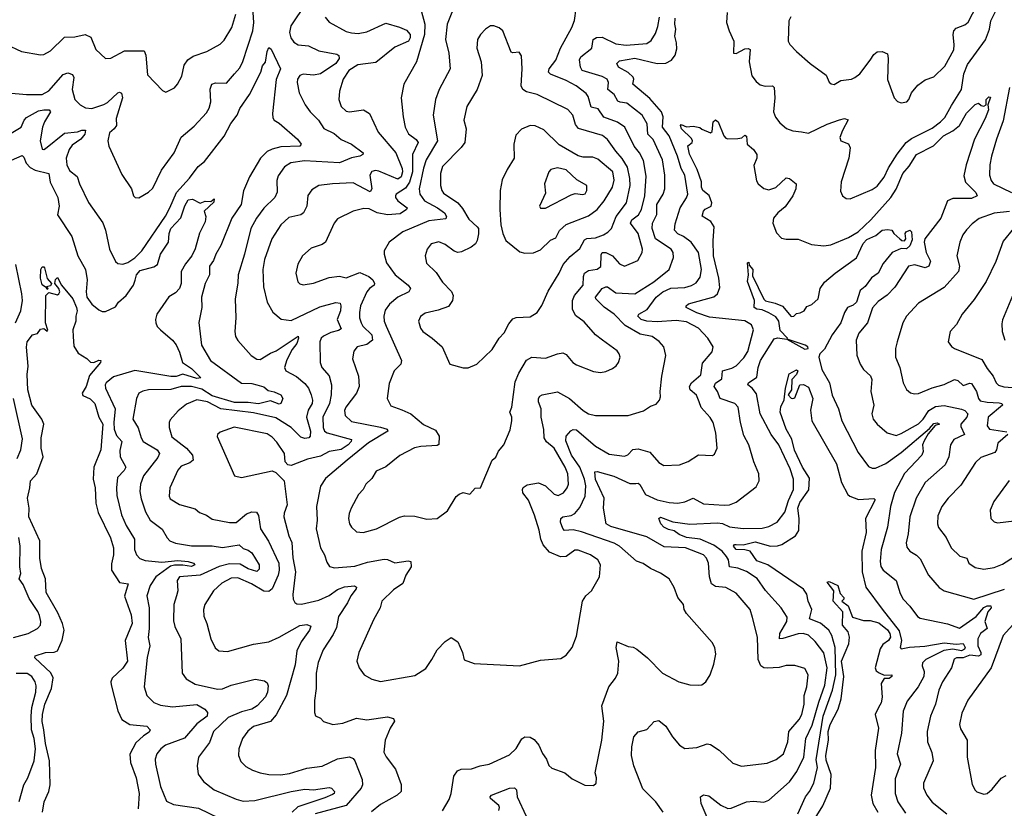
# Model space of a CAD drawing. Extents: x 1246230 to 1426786, y 660032 to 763141.
# Tile 403 of 566: x 1386475 to 1392205, y 691688 to 696281. Entities that reach past the tile are written whole.
import ezdxf

# ---------------------------------------------------------------- set-up
doc = ezdxf.new("R2010")
doc.units = 0

msp = doc.modelspace()

# ---------------------------------------------------------------- linework, layer by layer
at = {"layer": '0CON10XD'}
for points in [[(1386405, 695854), (1386515, 695844.4), (1386605, 695844.6), (1386645, 695866.2), (1386728.5, 695961.5), (1386755, 695971.1), (1386781.9, 695961.9), (1386790.6, 695945), (1386779.6, 695875), (1386795, 695816.7), (1386826, 695785), (1386857, 695767), (1386893.7, 695763.7), (1386965, 695785.9), (1386985, 695797.6), (1387045, 695854.6), (1387055, 695858.2), (1387067.5, 695852.5), (1387073.1, 695825), (1387036.8, 695705), (1387037.7, 695665), (1387025.3, 695644.7), (1386997.9, 695622.1), (1386987.5, 695575), (1386994.2, 695545), (1387068.7, 695378.7), (1387126.2, 695295), (1387136.2, 695255), (1387147.5, 695245), (1387167.7, 695242.3), (1387224.5, 695275.5), (1387250.3, 695299.7), (1387300, 695405), (1387373.1, 695505), (1387414.2, 695595.8), (1387490.3, 695659.7), (1387562.4, 695737.6), (1387577.8, 695765), (1387587.8, 695802.2), (1387584, 695876), (1387592.2, 695905), (1387615, 695913.8), (1387678, 695912), (1387724.6, 695965.4), (1387755, 696000.8), (1387773.3, 696036.7), (1387832.4, 696215), (1387837.8, 696265), (1387829, 696379)], [(1388139.7, 696375), (1388052.3, 696245), (1388045.5, 696205.5), (1388053.5, 696175), (1388070.6, 696150.6), (1388095, 696134.6), (1388155, 696128.7), (1388215, 696098.9), (1388320, 696080), (1388332.8, 696072.8), (1388333.1, 696055), (1388315, 696026.2), (1388226, 695965), (1388185, 695956.9), (1388125, 695963.5), (1388104.5, 695955), (1388092.3, 695935), (1388089.5, 695915), (1388101.4, 695855), (1388135.5, 695785), (1388164.6, 695744.6), (1388214.4, 695695), (1388245, 695647.5), (1388305, 695617.3), (1388345, 695582.7), (1388405, 695555.2), (1388474, 695505), (1388471.2, 695495), (1388455, 695485.7), (1388405, 695476.7), (1388335, 695447.9), (1388131.4, 695458.6), (1388052.9, 695447.1), (1388015.8, 695424.2), (1387978.8, 695371.2), (1387971.8, 695345), (1387973.4, 695276.6), (1387959.5, 695245), (1387896.2, 695183.8), (1387853.2, 695125), (1387820.9, 695065), (1387784, 694916), (1387745.4, 694795), (1387744.5, 694745.5), (1387728.6, 694655), (1387732.9, 694545), (1387726.9, 694465), (1387731.4, 694435), (1387745, 694412), (1387822.5, 694325), (1387855, 694304.4), (1387875, 694300.9), (1387935, 694339.1), (1387967.5, 694352.5), (1388095, 694437.5), (1388098.2, 694425), (1388087.8, 694395), (1388060.7, 694359.3), (1388029.3, 694300.7), (1388016.2, 694255), (1388023.1, 694235), (1388085, 694203.5), (1388135, 694161.5), (1388154.6, 694135), (1388171.2, 694095), (1388178.9, 694065), (1388176.7, 694045), (1388152.9, 694007.1), (1388144.7, 693965), (1388167.5, 693885), (1388165.4, 693855), (1388158.1, 693845), (1388135, 693841.9), (1388110, 693850), (1388054.7, 693905), (1387965, 693961.9), (1387835, 693990.7), (1387645, 694014.4), (1387567.8, 694055), (1387505, 694065.9), (1387445, 694041.1), (1387396.5, 694003.5), (1387350.2, 693949.8), (1387344.4, 693935), (1387345.6, 693905), (1387360.5, 693850.5), (1387445, 693785.3), (1387480.4, 693745), (1387483.6, 693715), (1387465, 693699.1), (1387415, 693681.2), (1387395, 693657.5), (1387349.2, 693555), (1387344.2, 693505), (1387349.7, 693489.7), (1387405, 693456.9), (1387495, 693432.9), (1387521.3, 693411.3), (1387561.2, 693395), (1387595, 693372.2), (1387695, 693351.5), (1387735, 693353.3), (1387795, 693402.2), (1387825, 693414.3), (1387852.1, 693412.1), (1387863.8, 693393.8), (1387876.8, 693315), (1387923.2, 693243.2), (1387982.4, 693115), (1387984.8, 693075), (1387978.1, 693045), (1387945, 692965.7), (1387925, 692950.4), (1387895, 692952.1), (1387823.3, 692995), (1387745, 693030.3), (1387705, 693027.9), (1387650.9, 692999.1), (1387602.5, 692955), (1387552.5, 692875), (1387543.6, 692845), (1387546.4, 692806.4), (1387564.5, 692764.5), (1387587.8, 692675), (1387613, 692623), (1387634.6, 692604.6), (1387685, 692601.8), (1387835, 692644.5), (1387925, 692658.1), (1387985, 692683.6), (1388105, 692752.1), (1388145, 692758.2), (1388168.3, 692748.3), (1388161.1, 692725), (1388113, 692657), (1388087, 692605), (1388077.5, 692522.5), (1388028.4, 692345), (1387967.2, 692232.8), (1387935, 692193.1), (1387835.4, 692164.6), (1387802, 692138), (1387771.4, 692095), (1387750, 692035), (1387747.8, 691995), (1387760.8, 691960.8), (1387791.3, 691931.3), (1387829.3, 691909.3), (1387875, 691894.5), (1387925, 691885.4), (1387993.3, 691883.3), (1388045, 691891.3), (1388145, 691922.1), (1388235, 691934), (1388325, 691976.1), (1388395, 691986.8), (1388415, 691977.8), (1388425.5, 691965), (1388467.8, 691855), (1388469.7, 691825), (1388461.2, 691805), (1388375, 691704), (1388195, 691656.3)], [(1389015, 696384), (1388962, 696255), (1388952.5, 696165), (1388971.8, 696085), (1388980, 695995), (1388915.6, 695875), (1388895.6, 695815), (1388880.4, 695725), (1388906.2, 695575), (1388841.2, 695465), (1388824.8, 695415.2), (1388800.5, 695295), (1388802.7, 695265), (1388830, 695225), (1388905.8, 695185.8), (1388946.6, 695155), (1388957.9, 695135), (1388955, 695120), (1388855, 695108.6), (1388704.8, 695045.2), (1388624.6, 694985.4), (1388596.7, 694935), (1388595.5, 694915), (1388610, 694865), (1388660.4, 694795), (1388734.7, 694734.7), (1388749.5, 694715), (1388740, 694695), (1388675, 694663.8), (1388626.1, 694623.9), (1388601.9, 694588.1), (1388594.1, 694555), (1388596.7, 694525), (1388607.6, 694495), (1388697.5, 694295), (1388692, 694275), (1388654.4, 694235), (1388625, 694162), (1388613.9, 694075), (1388635, 694031.1), (1388697.9, 694007.9), (1388752, 693985), (1388825, 693923.1), (1388895, 693890), (1388915.7, 693855), (1388915, 693807.5), (1388905, 693800), (1388810, 693795), (1388773.4, 693786.6), (1388687.2, 693742.8), (1388605, 693676.9), (1388549.1, 693650.9), (1388525, 693608), (1388490, 693575), (1388474.3, 693545), (1388447.1, 693515), (1388403.6, 693435), (1388391.8, 693405), (1388389.1, 693375), (1388394.5, 693345), (1388405.4, 693325.4), (1388435, 693298.9), (1388474.6, 693294.6), (1388552, 693315), (1388685, 693383.6), (1388715, 693391.8), (1388775, 693388.9), (1388845, 693372.2), (1388903.9, 693376.1), (1388965, 693420), (1389015, 693503.3), (1389031.7, 693518.3), (1389055, 693526.7), (1389095, 693517.5), (1389125, 693552.5), (1389156.7, 693555), (1389223.9, 693716.1), (1389245, 693733.8), (1389261.4, 693768.6), (1389292, 693805), (1389328.5, 693891.5), (1389339.2, 693945), (1389339.2, 693965), (1389328.1, 693995), (1389338.6, 694025), (1389357.7, 694172.3), (1389378.7, 694221.3), (1389425, 694298), (1389455, 694315.7), (1389535, 694308.9), (1389605, 694335.6), (1389635, 694340), (1389655, 694330.8), (1389694.2, 694285), (1389715, 694270), (1389815, 694231.4), (1389855, 694226), (1389885, 694232.5), (1389925, 694249.2), (1389945.4, 694264.6), (1389960, 694285), (1389968.6, 694315), (1389964.2, 694335), (1389951.7, 694351.7), (1389866.2, 694415), (1389825.5, 694445.5), (1389760.7, 694520.7), (1389708.8, 694558.8), (1389692, 694595), (1389692.1, 694645), (1389703.4, 694675), (1389754.6, 694735), (1389755.8, 694785), (1389762, 694805), (1389785, 694820.5), (1389835, 694827.5), (1389856, 694844), (1389857.9, 694912.1), (1389864.8, 694925.2), (1389885, 694925.8), (1389925, 694905.8), (1389965, 694858.2), (1389995, 694844.4), (1390072, 694878), (1390096.7, 694925), (1390098.5, 694945), (1390074.7, 695035), (1390028.9, 695095), (1390036.9, 695115), (1390075.3, 695145), (1390093, 695175), (1390112.6, 695255), (1390120.1, 695370.1), (1390105, 695460), (1390082.2, 695505), (1390051.3, 695545), (1389996.2, 695655), (1389954, 695684), (1389873.9, 695713.9), (1389840.7, 695760.7), (1389801.2, 695771.2), (1389783.3, 695833.3), (1389771.6, 695851.6), (1389713.1, 695895), (1389655, 695926.8), (1389563.3, 695963.3), (1389551.5, 695975), (1389555.4, 695995), (1389594.6, 696045), (1389622.1, 696115), (1389688.2, 696235), (1389704.1, 696275.9), (1389713.8, 696345)], [(1390592.9, 696322.9), (1390589.1, 696265), (1390603.1, 696215), (1390630.6, 696155), (1390628.8, 696085), (1390645, 696084.5), (1390695, 696110.8), (1390715, 696112.2), (1390726.4, 696106.4), (1390720.4, 696035), (1390735, 695953.8), (1390760.3, 695920.3), (1390785, 695900.8), (1390813.2, 695893.2), (1390855, 695895.7), (1390865.4, 695885.4), (1390868.8, 695825), (1390860.8, 695745), (1390873.4, 695713.4), (1390899.1, 695679.1), (1390936.6, 695646.6), (1390973.4, 695633.4), (1391025, 695627.1), (1391065, 695618.9), (1391175, 695671.5), (1391245, 695697.5), (1391275.4, 695705.4), (1391296.6, 695696.6), (1391262.9, 695635), (1391248.6, 695595), (1391253.3, 695575), (1391298.1, 695558.1), (1391308, 695535), (1391300.8, 695475), (1391255.9, 695335.9), (1391252, 695282), (1391262.5, 695255), (1391285, 695240), (1391307, 695237), (1391435, 695291.1), (1391465, 695311.9), (1391505, 695364.3), (1391531.4, 695418.6), (1391581.8, 695498.2), (1391634.6, 695565), (1391665, 695588.9), (1391785, 695649.2), (1391833.2, 695685), (1391858.7, 695711.3), (1391898.4, 695781.6), (1391955, 695874.4), (1391969, 695965), (1391990.7, 696019.3), (1392096.2, 696163.8), (1392118, 696225), (1392126.8, 696273.2), (1392167.3, 696355)], [(1390963, 696297), (1390951.8, 696275), (1390947.1, 696155), (1390956.6, 696136.6), (1390995.5, 696095.5), (1391075, 696026.2), (1391168.3, 695958.3), (1391186.4, 695916.4), (1391196.4, 695906.4), (1391215, 695903.3), (1391254.2, 695925.8), (1391315, 695934.3), (1391335, 695944.5), (1391365, 695965.7), (1391424.5, 696045), (1391445, 696078), (1391465, 696093.8), (1391495, 696096.2), (1391525, 696082.5), (1391530, 696055), (1391525, 695932.5), (1391564, 695825), (1391584.2, 695804.2), (1391605, 695796.2), (1391637.9, 695802.1), (1391650, 695815), (1391665.8, 695855), (1391701.5, 695898.5), (1391745, 695930), (1391795, 695948.6), (1391859.6, 696010.4), (1391910.9, 696105), (1391913.6, 696135), (1391906.4, 696195), (1391911.5, 696215), (1391925, 696231.1), (1391975, 696250), (1391995, 696266.9), (1392045.7, 696364.3)], [(1386395, 696138), (1386485, 696095.5), (1386595, 696075.6), (1386615, 696078.6), (1386655, 696099.4), (1386735, 696178.5), (1386795, 696180.7), (1386855, 696194.6), (1386889.4, 696179.4), (1386917.5, 696107.5), (1386975, 696053.8), (1387005, 696055.7), (1387085, 696099.6), (1387199.1, 696099.1), (1387209.5, 696075), (1387218.7, 695958.7), (1387305, 695868.8), (1387325, 695858.8), (1387375, 695884), (1387393.8, 695905), (1387418.3, 695951.7), (1387432.7, 696015), (1387453.5, 696046.5), (1387485, 696067.7), (1387563.7, 696096.3), (1387640.9, 696139.1), (1387665, 696162), (1387709.5, 696235), (1387733, 696313)], [(1388253.1, 696295), (1388275.5, 696265.5), (1388375, 696212.9), (1388405, 696203.5), (1388445, 696200.8), (1388495, 696210.8), (1388605, 696261.4), (1388685, 696237.9), (1388725, 696219.1), (1388746.6, 696195), (1388746.7, 696175), (1388737.4, 696155), (1388658.8, 696121.2), (1388547.8, 696032.2), (1388441.9, 696018.1), (1388390, 695985), (1388358.2, 695935), (1388335.5, 695865), (1388332.5, 695815), (1388344.8, 695774.8), (1388375, 695748.5), (1388395, 695744.5), (1388475, 695755.6), (1388510, 695735), (1388561.1, 695625), (1388664.6, 695505), (1388701, 695415), (1388703.2, 695395), (1388695.6, 695365), (1388675, 695351), (1388565, 695398.2), (1388545, 695402.3), (1388525, 695396.2), (1388511.6, 695375), (1388523.4, 695296.6), (1388515, 695277.5), (1388415, 695330.3), (1388294.5, 695325.5), (1388215.5, 695314.5), (1388175, 695289.2), (1388152.3, 695257.7), (1388146.7, 695195), (1388127.1, 695155), (1388110, 695145), (1388041.8, 695128.2), (1387994.2, 695085.8), (1387942.5, 695005), (1387898.9, 694885), (1387890.7, 694825), (1387893.3, 694725), (1387914.5, 694635), (1387947.6, 694577.6), (1387996.4, 694536.4), (1388055, 694529.6), (1388221.3, 694608.7), (1388315, 694633.8), (1388339.1, 694629.1), (1388344.6, 694615), (1388341.1, 694585), (1388322.5, 694535), (1388345, 694480), (1388330.1, 694469.9), (1388285, 694459.8), (1388242.7, 694437.3), (1388229.5, 694425), (1388221.8, 694405), (1388223.5, 694285), (1388232.5, 694255), (1388275.9, 694205.9), (1388289.6, 694155), (1388287.8, 694095), (1388277.3, 694045), (1388238.3, 693965), (1388241.3, 693905), (1388249.2, 693885), (1388263.7, 693873.7), (1388405, 693836.1), (1388404.7, 693825), (1388385.5, 693804.5), (1388345, 693777.2), (1388275, 693765.5), (1388225, 693738.8), (1388148.8, 693721.2), (1388055, 693684), (1388035, 693687.5), (1388020, 693705), (1388015.8, 693755), (1387971.2, 693821.2), (1387945, 693850), (1387915, 693868.2), (1387723.3, 693906.7), (1387642.2, 693877.8), (1387626.2, 693865), (1387624.2, 693854.2), (1387724.2, 693624.2), (1387765, 693614.2), (1387945, 693653.3), (1387965, 693644.2), (1388013.1, 693595), (1388032.1, 693455), (1388014.1, 693405.9), (1388012.5, 693385), (1388041.1, 693275), (1388057.8, 693235), (1388065, 693147.5), (1388080.3, 693065), (1388063.8, 692933.8), (1388065.6, 692905), (1388075.6, 692885.6), (1388088.1, 692878.1), (1388115, 692877.5), (1388215, 692899.3), (1388275, 692927.8), (1388325, 692961.6), (1388365, 692977.1), (1388424.2, 692984.2), (1388435.6, 692975.6), (1388433, 692967), (1388401.1, 692925), (1388383.4, 692885), (1388329.7, 692805), (1388318.5, 692741.5), (1388299, 692701), (1388240.1, 692609.9), (1388212.7, 692537.3), (1388200, 692475), (1388201.1, 692385), (1388190, 692315), (1388190, 692245), (1388197, 692227), (1388225, 692212.5), (1388243, 692193), (1388296.4, 692176.4), (1388355, 692183.8), (1388435, 692212.9), (1388495, 692202.5), (1388615, 692220.5), (1388650.9, 692210.9), (1388655.8, 692195), (1388630, 692155), (1388601.4, 692085), (1388594.3, 692015.7), (1388607.4, 691987.4), (1388662.5, 691915), (1388695.7, 691825.7), (1388694, 691785), (1388671.2, 691765), (1388575, 691710.5), (1388522.7, 691667.3)], [(1388811.1, 696335), (1388832.1, 696255), (1388829.8, 696195), (1388784.7, 696035.3), (1388709.4, 695905), (1388694.3, 695825), (1388705.6, 695715), (1388718.2, 695655), (1388736.9, 695616.9), (1388782.4, 695582.4), (1388793.1, 695565), (1388760.4, 695495), (1388760.5, 695395), (1388744.1, 695335), (1388721, 695299), (1388666.7, 695265), (1388661.2, 695255), (1388661.3, 695245), (1388674.7, 695225), (1388730, 695185), (1388726.7, 695175), (1388689.7, 695150.3), (1388615, 695144.8), (1388555, 695156.1), (1388508.5, 695178.5), (1388478, 695182), (1388415, 695166.4), (1388325, 695121.9), (1388305, 695096), (1388254.3, 694985), (1388235, 694972.2), (1388170.8, 694949.2), (1388120, 694905), (1388093.6, 694856.4), (1388081.4, 694805), (1388093.6, 694753.6), (1388105, 694742.5), (1388125, 694735.8), (1388185, 694745.7), (1388275, 694780), (1388335, 694787.1), (1388375, 694778.1), (1388455, 694808.6), (1388505.8, 694785.8), (1388529.3, 694765), (1388540.4, 694745), (1388538.5, 694735), (1388510, 694715), (1388495.3, 694695), (1388457.7, 694615), (1388451.8, 694575), (1388452.5, 694545), (1388461.8, 694515), (1388472.7, 694495), (1388524.7, 694445), (1388528, 694415), (1388495, 694389.1), (1388439.2, 694375), (1388419.3, 694349.3), (1388412.5, 694305), (1388447.5, 694205), (1388450.4, 694145), (1388435.6, 694105), (1388373.5, 694025), (1388365.6, 694005), (1388368.6, 693975), (1388405, 693940.5), (1388575, 693908.4), (1388612.5, 693895), (1388617.1, 693885), (1388505, 693815.9), (1388380.9, 693715), (1388255, 693608.1), (1388225, 693563.8), (1388201.2, 693445), (1388205.4, 693365.4), (1388200.7, 693315), (1388225.4, 693205.4), (1388247.8, 693165), (1388262.2, 693122.2), (1388276.9, 693096.9), (1388307.8, 693087.8), (1388425, 693097.9), (1388498.7, 693121.3), (1388595, 693138.5), (1388615, 693136.5), (1388657.9, 693117.9), (1388735, 693130), (1388751.2, 693125), (1388753.1, 693095), (1388722.2, 693045), (1388703.8, 692996.2), (1388649.7, 692960.3), (1388582.9, 692895), (1388571.8, 692855), (1388533.1, 692785), (1388449.4, 692595), (1388436.7, 692545), (1388450, 692505), (1388480, 692465), (1388525, 692440.8), (1388575, 692427.1), (1388775, 692461.1), (1388837.6, 692502.4), (1388874, 692555), (1388905, 692610), (1388950.5, 692659.5), (1388985, 692682.5), (1389025, 692657.5), (1389051.2, 692595), (1389061.7, 692551.7), (1389120.6, 692530.6), (1389383.1, 692516.9), (1389505, 692550), (1389625, 692561.2), (1389655, 692578.8), (1389690, 692625), (1389715, 692690), (1389751.1, 692895), (1389769.4, 692925), (1389802, 692955), (1389850, 693035), (1389855.5, 693105), (1389838.5, 693135), (1389796.5, 693165), (1389725, 693191.8), (1389705, 693190.9), (1389655, 693153.8), (1389622.4, 693152.4), (1389558.7, 693178.7), (1389522, 693222), (1389507.3, 693255), (1389498.1, 693308.1), (1389471.6, 693395), (1389435, 693482.5), (1389403.1, 693525), (1389400.6, 693545), (1389405, 693555.8), (1389428.4, 693571.6), (1389495, 693583.6), (1389535, 693566), (1389585, 693516.7), (1389609.5, 693510.5), (1389639.4, 693525), (1389661.8, 693555), (1389668.9, 693575), (1389664.1, 693635), (1389650, 693675), (1389585.9, 693785), (1389541.4, 693821.4), (1389527.4, 693845), (1389525.8, 693894.2), (1389509.7, 693965), (1389509.2, 694015), (1389494.6, 694055.4), (1389494.5, 694075), (1389501.8, 694088.2), (1389515, 694096.2), (1389605, 694112.7), (1389675.2, 694075.2), (1389754.4, 694005), (1389785.3, 693985.3), (1389825, 693975.4), (1390015, 693975.8), (1390105, 694001.9), (1390145, 694030), (1390178.6, 694041.4), (1390198, 694065), (1390204.2, 694085), (1390201.9, 694115), (1390211.1, 694205), (1390234.4, 694325), (1390222.9, 694375), (1390196, 694406), (1390155.8, 694435.8), (1390085, 694448.4), (1389999, 694499), (1389934.1, 694565), (1389876.7, 694606.6), (1389827.8, 694655), (1389826.4, 694665), (1389865, 694714.4), (1389885, 694725.6), (1389895, 694724.4), (1389945, 694689.2), (1390055, 694684.1), (1390165, 694754.2), (1390254.4, 694825), (1390278.9, 694895), (1390277.7, 694925), (1390267.1, 694945), (1390174.5, 695004.5), (1390155.9, 695065), (1390158, 695095), (1390183.2, 695146.8), (1390182.1, 695205), (1390220, 695265), (1390229.7, 695295), (1390230, 695375), (1390215.9, 695465), (1390162.2, 695582.2), (1390130.8, 695615), (1390126.6, 695675), (1390097.1, 695725), (1390007.5, 695795), (1389969.5, 695799.5), (1389956.7, 695806.7), (1389935, 695845.4), (1389896.8, 695875), (1389902.4, 695915), (1389892.9, 695935), (1389865, 695950.2), (1389748.9, 695985), (1389739.1, 696005), (1389733, 696047), (1389741.4, 696065), (1389805.3, 696114.7), (1389812.7, 696165), (1389832.6, 696177.4), (1389865, 696178.4), (1389945, 696139.5), (1390005, 696132.3), (1390125, 696141.8), (1390150.2, 696159.8), (1390175, 696201.2), (1390189.1, 696240.9), (1390198, 696295)], [(1390429.4, 694055), (1390413.8, 694093.8), (1390376.8, 694125), (1390373.7, 694145), (1390383.7, 694166.3), (1390438.1, 694211.9), (1390449.3, 694280.7), (1390504.6, 694345.4), (1390510.6, 694375), (1390480, 694425), (1390425.6, 694485), (1390355, 694520.4), (1390295, 694529.4), (1390185, 694521), (1390124, 694524), (1390091.4, 694535), (1390071.4, 694555), (1390077.5, 694565), (1390126.6, 694593.4), (1390179.4, 694665), (1390216.8, 694695), (1390265, 694716.2), (1390345, 694720.8), (1390385, 694732.2), (1390410.9, 694749.1), (1390435, 694780.8), (1390442.5, 694825), (1390424.6, 694925), (1390382.9, 694985), (1390338.6, 695018.6), (1390305, 695033.7), (1390284.7, 695054.8), (1390288.7, 695091.3), (1390318, 695185), (1390356.2, 695243.8), (1390363.4, 695265), (1390346.5, 695375), (1390324.3, 695415), (1390304, 695485), (1390255.5, 695605), (1390214.8, 695655), (1390220.5, 695715), (1390210.6, 695745), (1390141.7, 695821.7), (1390042.7, 695905), (1390048.8, 695935), (1390045, 695946.9), (1390015, 695972.5), (1389960, 696005), (1389950.6, 696025), (1389965, 696041.1), (1390055, 696056.9), (1390185, 696026.5), (1390235, 696027.3), (1390268.4, 696045), (1390290.2, 696075), (1390299.6, 696110.4), (1390297, 696145), (1390288.2, 696185), (1390293.4, 696225), (1390287, 696255), (1390290.4, 696290.4)], [(1389055, 694253.3), (1389085, 694253.8), (1389135.6, 694274.4), (1389225, 694360), (1389265, 694426.7), (1389295, 694457.5), (1389320.5, 694509.5), (1389345, 694538.6), (1389365, 694545.6), (1389445, 694550.6), (1389485.4, 694574.6), (1389513.8, 694616.2), (1389551.1, 694698.9), (1389615, 694804), (1389636.7, 694855), (1389677.7, 694902.3), (1389735, 694948.6), (1389761.5, 694998.5), (1389775, 695006.4), (1389825, 695010.7), (1389871.9, 695028.1), (1389897.6, 695042.4), (1389918.5, 695065), (1389946, 695134), (1390006.6, 695215), (1390026.7, 695315), (1390025.7, 695355), (1390012.4, 695422.4), (1389981.9, 695471.9), (1389943.4, 695515), (1389895, 695583.8), (1389867.2, 695607.2), (1389726.8, 695646.8), (1389709.7, 695669.7), (1389693.8, 695725), (1389665, 695757.9), (1389485.8, 695845.8), (1389425, 695860.9), (1389403.3, 695873.3), (1389393.3, 695895), (1389400, 695995), (1389395, 696070), (1389381.7, 696091.7), (1389345, 696087.5), (1389335, 696092.5), (1389285.6, 696215.6), (1389265, 696234), (1389235, 696244.2), (1389215, 696244.2), (1389185, 696226), (1389155.8, 696195), (1389140, 696165), (1389135.5, 696115), (1389160.6, 696035), (1389166.7, 695955), (1389137.8, 695875), (1389077.8, 695775), (1389059.5, 695695), (1389073.5, 695645), (1389064.6, 695565), (1389044.4, 695535.6), (1388935.4, 695425), (1388923.3, 695385), (1388923.3, 695315), (1388931.2, 695285), (1388941.3, 695271.3), (1389024.8, 695214.8), (1389051.9, 695181.9), (1389089.1, 695119.1), (1389138, 695075), (1389144.2, 695064.2), (1389144.5, 695034.5), (1389137.9, 694995), (1389127.8, 694975), (1389101.4, 694955), (1389045, 694928.5), (1389025, 694925.6), (1389002.4, 694932.4), (1388950.9, 694970.9), (1388915, 694986.4), (1388868.8, 694975), (1388845.8, 694945), (1388834.3, 694905), (1388842.6, 694862.6), (1388898.6, 694808.6), (1388935, 694751.4), (1388988.3, 694698.3), (1388997.8, 694675), (1388994.4, 694645.6), (1388970.6, 694609.4), (1388910.4, 694589.6), (1388835, 694571.1), (1388807.8, 694552.2), (1388795.6, 694525), (1388806.7, 694485), (1388820, 694465), (1388876.2, 694426.2), (1388933.1, 694375), (1388977.5, 694275), (1389055, 694253.3)], [(1386415, 695613.3), (1386483.9, 695655), (1386500.5, 695695), (1386515, 695710.3), (1386585, 695750.3), (1386615, 695756.7), (1386646.2, 695756.2), (1386654.4, 695745), (1386618.4, 695685), (1386608, 695655), (1386593.7, 695575), (1386605, 695526), (1386615, 695524.4), (1386625, 695531.1), (1386735, 695619), (1386812, 695628), (1386836.4, 695636.4), (1386858.2, 695638.2), (1386854.6, 695615), (1386831.2, 695585), (1386780.6, 695549.4), (1386762.3, 695525), (1386745.8, 695475), (1386750, 695435), (1386765, 695403.1), (1386808.4, 695368.4), (1386822.2, 695325), (1386875.4, 695215.4), (1386958.3, 695098.3), (1386974.5, 695054.5), (1386996.9, 694945), (1387032.5, 694872.5), (1387045, 694860.8), (1387075, 694857.1), (1387105, 694865.7), (1387145, 694894.4), (1387185, 694934.4), (1387322.6, 695137.4), (1387349.2, 695185), (1387386.5, 695275), (1387462.7, 695357.3), (1387513.4, 695425), (1387550, 695455), (1387665, 695603.3), (1387703.7, 695676.3), (1387740, 695725), (1387756.6, 695763.4), (1387812.1, 695845), (1387877.5, 695975), (1387887.5, 696012.5), (1387905, 696032.5), (1387914.1, 696095), (1387925, 696118.1), (1387938.8, 696108.8), (1387992.5, 695995), (1387968.3, 695931.7), (1387945.3, 695735), (1387948.9, 695708.9), (1387956.2, 695696.2), (1387985, 695677.8), (1388092, 695585), (1388113.8, 695555), (1388105, 695544.5), (1387995, 695540), (1387945, 695525.8), (1387915, 695512.2), (1387875.7, 695474.3), (1387812.1, 695365), (1387776.7, 695283.3), (1387763.3, 695205), (1387708.8, 695125), (1387644.8, 694965.2), (1387615.5, 694915), (1387602.6, 694877.4), (1387578.9, 694845), (1387579.1, 694795), (1387553.5, 694745), (1387532.5, 694665), (1387535.6, 694605), (1387517.9, 694517.9), (1387532, 694385), (1387585.4, 694295), (1387765, 694163.5), (1387825, 694161.9), (1387855, 694153.6), (1387895, 694142), (1387920.7, 694120.7), (1387955, 694113.5), (1387993.8, 694095), (1388005.8, 694075), (1387995.2, 694044.8), (1387985, 694041.2), (1387935, 694060.6), (1387865, 694044.3), (1387805, 694051.5), (1387725, 694050.6), (1387595, 694090.6), (1387535, 694129.1), (1387475, 694144), (1387415, 694144.8), (1387355, 694126.3), (1387225, 694125.4), (1387191.9, 694118.1), (1387167.5, 694105), (1387154.5, 694075.5), (1387133.3, 693955), (1387164.2, 693904.2), (1387181.5, 693845), (1387193.1, 693825), (1387274.5, 693775), (1387287.7, 693755), (1387279.5, 693730.5), (1387195.3, 693624.7)], [(1392234.4, 695885), (1392199.2, 695690.8), (1392159.1, 695585), (1392129.6, 695485), (1392120, 695435), (1392119.6, 695375), (1392128.5, 695345), (1392142.7, 695325), (1392247.7, 695275)], [(1390220, 691665), (1390176, 691725), (1390101.1, 691801.1), (1390048.4, 691935), (1390034.7, 691995), (1390036.9, 692045), (1390049.2, 692105), (1390075, 692133.8), (1390125, 692147.5), (1390167.5, 692192.5), (1390195, 692199.4), (1390235, 692165.8), (1390273.8, 692103.8), (1390315, 692056), (1390345, 692036), (1390415, 692041.4), (1390475, 692063.3), (1390495, 692058.8), (1390545, 692026), (1390625, 691951.2), (1390675, 691934), (1390825, 691950.4), (1390877.8, 691972.2), (1390920, 692005), (1390945.7, 692075), (1390951.4, 692135), (1391011.2, 692205), (1391026.5, 692233.5), (1391040.9, 692295), (1391041.1, 692345), (1391056.2, 692395), (1391064.4, 692465), (1391045, 692501.2), (1390985, 692520), (1390935, 692519.4), (1390895, 692507.1), (1390825, 692504.5), (1390805, 692506.4), (1390788.2, 692518.2), (1390772.7, 692555), (1390769.2, 692685), (1390738.6, 692798.6), (1390725.6, 692845), (1390645, 692940), (1390585, 692973.5), (1390525, 692980), (1390500.5, 692995), (1390488.7, 693035), (1390484.4, 693115.6), (1390472.2, 693145), (1390454.2, 693165), (1390350, 693205), (1390225, 693211.2), (1390125, 693268), (1389915, 693328.9), (1389888.6, 693345), (1389872.7, 693435), (1389876.5, 693495), (1389825, 693602.2), (1389822.1, 693647.9), (1389835, 693649.2), (1389931.9, 693621.9), (1390025, 693579.6), (1390059.6, 693580.4), (1390075, 693580.6), (1390083.8, 693573.8), (1390116.4, 693515), (1390185, 693484.8), (1390255, 693468.7), (1390305, 693464.6), (1390345, 693473.1), (1390395, 693493.3), (1390455, 693461.1), (1390575, 693453.1), (1390605, 693455.5), (1390645, 693471.5), (1390760.2, 693559.8), (1390778.1, 693595), (1390777.1, 693635), (1390746.7, 693705), (1390717.9, 693805), (1390689.5, 693859.5), (1390669.6, 693935), (1390656.8, 694025), (1390636.1, 694046.1), (1390550.4, 694075), (1390535.8, 694115.8), (1390516.1, 694145), (1390525, 694163.1), (1390560.8, 694189.2), (1390564.8, 694235.2), (1390618.9, 694251.1), (1390645.4, 694265), (1390688.6, 694311.4), (1390712.2, 694347.8), (1390744.6, 694475), (1390733.5, 694503.5), (1390695, 694527.4), (1390488.8, 694548.8), (1390415, 694573.3), (1390354.4, 694605), (1390354.4, 694615), (1390367.5, 694625), (1390515, 694666.2), (1390535.2, 694684.8), (1390549, 694721), (1390543.5, 694775), (1390513.3, 694905), (1390510.3, 694995), (1390515.6, 695075), (1390497.8, 695105), (1390447, 695137), (1390455, 695165.4), (1390465, 695177.2), (1390498.8, 695195), (1390503.5, 695215), (1390487, 695257), (1390450.8, 695285), (1390443.6, 695305), (1390442.7, 695337.3), (1390418.3, 695408.3), (1390372.9, 695497.1), (1390363.8, 695546.2), (1390387.5, 695565), (1390391.2, 695575), (1390385, 695588.8), (1390326.7, 695645), (1390320, 695665), (1390325, 695670), (1390355, 695655.8), (1390395, 695660.6), (1390433.6, 695653.6), (1390445, 695642.5), (1390495, 695622), (1390505, 695630), (1390511.5, 695685), (1390525, 695697.5), (1390540.4, 695685), (1390573.3, 695605), (1390585, 695591.2), (1390595, 695586.7), (1390655, 695588.6), (1390676.5, 695593.5), (1390695, 695608), (1390705, 695603.3), (1390708.9, 695555), (1390745.5, 695525), (1390764.6, 695495), (1390764.6, 695475), (1390747.8, 695432.2), (1390762.6, 695342.6), (1390772.7, 695325), (1390805, 695297.8), (1390835, 695289.1), (1390875, 695302.9), (1390935, 695360), (1390955, 695356), (1390994, 695325), (1390991.9, 695295), (1390975, 695254), (1390928.9, 695191.1), (1390886.9, 695155), (1390862.2, 695125), (1390857.5, 695095), (1390878.8, 695038.8), (1390908.3, 695008.3), (1390935, 695002), (1391005, 695002.2), (1391082.4, 694972.4), (1391155, 694963.3), (1391195, 694969.5), (1391298.4, 695011.6), (1391355, 695045.6), (1391428.5, 695115), (1391545, 695245.3), (1391575.7, 695294.3), (1391615, 695384.5), (1391652.2, 695427.8), (1391693.6, 695495), (1391793.7, 695546.3), (1391850.4, 695605), (1391906, 695634), (1391944.5, 695665), (1391985, 695736.9), (1392035, 695786.2), (1392055, 695793.8), (1392071.2, 695781.2), (1392085, 695778), (1392100, 695785), (1392099.2, 695815), (1392115, 695831.2), (1392125, 695830), (1392110, 695785), (1392112.5, 695755), (1392093.8, 695705), (1392031.1, 695585), (1391983.1, 695435), (1391969.3, 695370.7), (1391980, 695335), (1392038.9, 695275), (1392046.7, 695255), (1392015, 695239.1), (1391905, 695239.2), (1391875, 695226.7), (1391835.9, 695125), (1391743.1, 695005), (1391739.1, 694985), (1391749.6, 694925), (1391774.7, 694875), (1391765, 694845.5), (1391745, 694835.8), (1391685, 694853.8), (1391647.5, 694845), (1391567.3, 694722.7), (1391523.4, 694676.6), (1391471.3, 694638.7), (1391438.1, 694601.9), (1391408.8, 694515), (1391357.8, 694455), (1391342.2, 694415), (1391347.6, 694327.6), (1391365.6, 694275), (1391385, 694244.3), (1391426.9, 694206.9), (1391434.4, 694185), (1391427.7, 694115), (1391445.5, 694035), (1391434.6, 693985), (1391441.5, 693955), (1391465.3, 693925.3), (1391522.5, 693875), (1391575, 693859.6), (1391605, 693870), (1391705, 693927.3), (1391732.9, 693955), (1391766.2, 694003.8), (1391805, 694028.8), (1391855, 694034), (1391955, 694013.1), (1391975.2, 694005.2), (1391992.9, 693985), (1391986.2, 693965), (1391952.8, 693925), (1391952.4, 693912.4), (1391974.2, 693865), (1391911.8, 693835), (1391891.1, 693805), (1391881.8, 693735), (1391861.3, 693688.7), (1391744.7, 693585.3), (1391691.1, 693495), (1391655.9, 693385), (1391646.1, 693286.1), (1391633.6, 693233.6), (1391637.8, 693207.8), (1391655, 693185.8), (1391693, 693163), (1391715, 693140.6), (1391763.3, 693045), (1391825, 692973.1), (1391855, 692953.6), (1392026.7, 692906.7), (1392206.2, 692965)], [(1389415, 694920.4), (1389465, 694923.3), (1389505, 694940.5), (1389563.8, 694996.2), (1389595, 695010.6), (1389617.1, 695052.9), (1389655, 695087.3), (1389785, 695138.5), (1389835, 695175.5), (1389876.7, 695225), (1389924, 695306), (1389935.2, 695345.2), (1389925.9, 695395), (1389839.2, 695469.2), (1389810.4, 695480.4), (1389755, 695480), (1389725, 695487.2), (1389615, 695551.8), (1389525, 695639.4), (1389475, 695663.1), (1389445, 695664.4), (1389395, 695642.9), (1389362.2, 695607.8), (1389349.6, 695555), (1389353.1, 695475), (1389311.1, 695408.9), (1389282.4, 695347.6), (1389271.6, 695285), (1389268.4, 695175), (1389275.7, 695085.7), (1389285.8, 695035.8), (1389303.6, 694995), (1389385, 694927.9), (1389415, 694920.4)], [(1386427, 695463), (1386489.3, 695489.3), (1386499.4, 695479.4), (1386511.8, 695445), (1386535, 695420.5), (1386565, 695404.8), (1386644.6, 695384.6), (1386652.5, 695335), (1386696, 695245), (1386703.8, 695195), (1386695.5, 695145), (1386778.7, 695018.7), (1386813.8, 694905), (1386857.8, 694825), (1386866.6, 694765), (1386861.8, 694695), (1386866.4, 694665), (1386895, 694624.3), (1386935, 694591.4), (1386955, 694581.4), (1386975, 694581.9), (1387032, 694608), (1387050.5, 694635), (1387095, 694674.7), (1387137.4, 694735), (1387146.5, 694763.5), (1387154.4, 694795.6), (1387175, 694819.5), (1387255, 694841.9), (1387276.2, 694855), (1387295, 694914.6), (1387341.4, 694985), (1387344.7, 695035.3), (1387353.5, 695065), (1387412.4, 695127.6), (1387435, 695197.5), (1387455, 695231.4), (1387480, 695235), (1387525, 695212.5), (1387555, 695223.8), (1387587.3, 695222.7), (1387606.7, 695236.7), (1387605, 695218), (1387547.5, 695165), (1387558.1, 695135), (1387554.1, 695104.1), (1387521.7, 695038.3), (1387495, 694946), (1387476.6, 694905), (1387440.4, 694859.6), (1387415, 694813.5), (1387414.8, 694745), (1387405.5, 694715), (1387381, 694689), (1387343.3, 694666.7), (1387273.3, 694565), (1387265.4, 694535), (1387266.8, 694515), (1387274.2, 694494.2), (1387293.7, 694473.6), (1387364.3, 694415), (1387385, 694388), (1387405.6, 694345), (1387421.4, 694285), (1387475, 694249.1), (1387529.2, 694195), (1387505, 694190.8), (1387425, 694216.8), (1387385, 694203.4), (1387355, 694202.2), (1387145, 694236.7), (1387020, 694200), (1386978.5, 694165), (1386973.1, 694155), (1386974.6, 694135), (1387030.4, 694015), (1387022.8, 693935), (1387025.1, 693895.1), (1387039.1, 693859.1), (1387068.7, 693825), (1387058.3, 693771.7), (1387058.6, 693735), (1387093.1, 693675), (1387083.6, 693655), (1387044.1, 693615), (1387037.3, 693555), (1387040.1, 693510.1), (1387067.2, 693397.2), (1387094.8, 693334.8), (1387143.2, 693255), (1387143.6, 693195), (1387155.5, 693165), (1387173.3, 693143.3), (1387205, 693130.2), (1387302.1, 693122.1), (1387395, 693131.6), (1387455, 693125.6), (1387485.8, 693115), (1387494.4, 693105), (1387473.8, 693096.2), (1387425, 693104.5), (1387375, 693104.6), (1387351.7, 693098.3), (1387267.5, 693035), (1387233.4, 692985), (1387215.4, 692925), (1387228.2, 692855), (1387229.2, 692735), (1387223.2, 692683.2), (1387231.2, 692635), (1387216.3, 692566.3), (1387200, 692395), (1387215, 692344), (1387256, 692305), (1387295, 692287.9), (1387365, 692278.8), (1387505, 692292.7), (1387552.9, 692265), (1387568.2, 692245), (1387565, 692224.7), (1387505, 692180.7), (1387434.5, 692095.5), (1387323.1, 692055), (1387295.3, 692034.7), (1387272.7, 692005), (1387263.6, 691975), (1387264.5, 691945), (1387294.6, 691815), (1387329.8, 691729.8), (1387369.1, 691709.1), (1387515, 691688.2), (1387635, 691630.8)], [(1389505, 695182.5), (1389535, 695184), (1389685, 695261.4), (1389707.7, 695267.7), (1389752.4, 695262.4), (1389765, 695266.5), (1389775.9, 695285), (1389774.5, 695314.5), (1389717.6, 695347.6), (1389655, 695405.5), (1389605, 695417.3), (1389565, 695409.2), (1389554.3, 695395), (1389529.2, 695325), (1389535, 695270), (1389500, 695195), (1389505, 695182.5)], [(1392235, 695164), (1392145, 695153.1), (1392057.7, 695122.3), (1392017.6, 695092.4), (1391985, 695057.1), (1391963.1, 695026.9), (1391945.5, 694985), (1391929.6, 694905), (1391944.6, 694845), (1391937.7, 694815), (1391855, 694721.8), (1391705, 694630.6), (1391635.7, 694555), (1391614.5, 694515.5), (1391580.6, 694405), (1391571.5, 694365), (1391571.1, 694315), (1391596.7, 694255), (1391615.7, 694165), (1391635, 694126.2), (1391658.1, 694108.1), (1391681.7, 694101.7), (1391705, 694104.4), (1391785, 694136.9), (1391855, 694156.2), (1391915, 694185.4), (1391935, 694178.5), (1391965, 694150.6), (1392005, 694163.6), (1392015, 694161.5), (1392043.2, 694115), (1392054.1, 694074.1), (1392065, 694061.9), (1392105, 694053), (1392175, 694049.6), (1392190, 694045), (1392194.2, 694035), (1392111.2, 693965), (1392104.6, 693914.6), (1392119.2, 693895), (1392220.6, 693880.6)], [(1390474.8, 691635), (1390440.6, 691715), (1390436.1, 691753.9), (1390454.3, 691765.7), (1390485, 691760.8), (1390555, 691705.7), (1390595, 691686.9), (1390615, 691688.9), (1390705, 691726.1), (1390745, 691730), (1390805, 691724.5), (1390835, 691734.4), (1390955, 691841.5), (1390998.2, 691901.8), (1391037.4, 691985), (1391049.4, 692095), (1391087.1, 692172.9), (1391125, 692305.4), (1391161, 692405), (1391174.5, 692505), (1391155, 692592.5), (1391105, 692660), (1391065, 692696.1), (1391035, 692705.7), (1391005, 692704.2), (1390916.3, 692676.3), (1390895.7, 692675.7), (1390898.4, 692705), (1390939.1, 692775), (1390940.6, 692800.6), (1390907.1, 692855), (1390815, 692955.5), (1390766.4, 693026.4), (1390705, 693066.1), (1390655, 693085.8), (1390606.4, 693095), (1390600.5, 693135), (1390588.3, 693155), (1390563.9, 693185), (1390515, 693221), (1390435, 693255.2), (1390355.4, 693265.4), (1390313, 693283), (1390284.2, 693304.2), (1390251.2, 693311.2), (1390224.4, 693324.4), (1390205.5, 693345), (1390193.8, 693375), (1390205, 693383.8), (1390275, 693355.3), (1390375, 693342.9), (1390535, 693351.3), (1390565, 693346), (1390605, 693327.3), (1390685, 693316.6), (1390795, 693318.8), (1390835, 693328.9), (1390882.5, 693355), (1390928.1, 693411.9), (1390949.3, 693480.7), (1390978.9, 693545), (1390978, 693605), (1390957.8, 693665), (1390891.8, 693805), (1390848.9, 693865), (1390784.8, 693984.8), (1390762.5, 694102.5), (1390738.5, 694135), (1390712, 694155), (1390717.1, 694165), (1390765, 694198.1), (1390772.6, 694255), (1390786.4, 694295), (1390865, 694421.7), (1390885, 694428.6), (1390939.7, 694419.7), (1391045, 694362.3), (1391062.9, 694365), (1391061.2, 694375), (1391046, 694385), (1390940.7, 694420.7), (1390942.9, 694425), (1390900.3, 694470.3), (1390891.9, 694525), (1390875, 694551), (1390835, 694574.1), (1390795, 694590.5), (1390764, 694595), (1390750, 694605), (1390751.1, 694645), (1390711.3, 694755), (1390716.9, 694795), (1390710, 694865), (1390717.7, 694867.7), (1390720.4, 694850.4), (1390741.2, 694825), (1390739.2, 694789.2), (1390805, 694652.5), (1390815, 694643.6), (1390870.7, 694630.7), (1390915, 694612.3), (1390965, 694552.5), (1390980, 694555), (1390995, 694570), (1391017, 694573), (1391040, 694585), (1391055, 694610), (1391085, 694622.5), (1391122.5, 694655), (1391133.8, 694715), (1391158.3, 694751.7), (1391220.5, 694805), (1391345, 694893.8), (1391383.4, 694976.6), (1391405, 695000.7), (1391456.6, 695023.4), (1391495, 695054.5), (1391525, 695059.4), (1391550, 695055), (1391562.5, 695035), (1391596.7, 695005), (1391608.8, 694995), (1391625, 694992.5), (1391632.7, 695005), (1391628.9, 695035), (1391634.7, 695045.3), (1391655, 695055.4), (1391665.5, 695045), (1391668.5, 694998.5), (1391655, 694963.2), (1391635, 694946.8), (1391605, 694947.7), (1391552.1, 694925), (1391499.6, 694860.4), (1391471.8, 694805), (1391432.6, 694777.4), (1391395, 694727.8), (1391365.9, 694704.1), (1391345.3, 694634.7), (1391325, 694617.2), (1391293.2, 694605), (1391275.3, 694575), (1391253.5, 694515), (1391202.8, 694445), (1391157.7, 694362.3), (1391131.9, 694335), (1391125.2, 694315), (1391143.3, 694243.3), (1391188.5, 694165), (1391203.7, 694093.7), (1391240.9, 694015), (1391258.9, 693945), (1391355, 693760), (1391415, 693678.6), (1391435, 693668.5), (1391455, 693668.2), (1391515, 693696), (1391605, 693760.2), (1391769.2, 693900.8), (1391795, 693929.4), (1391815, 693933.3), (1391828.6, 693925), (1391802.1, 693917.9), (1391760.9, 693869.1), (1391738.7, 693828.7), (1391729.6, 693805), (1391732.2, 693765), (1391725.4, 693745), (1391625, 693636.9), (1391565, 693527.1), (1391542.5, 693445), (1391525.2, 693324.8), (1391487.8, 693195), (1391482.5, 693125), (1391486, 693096), (1391500, 693075), (1391575.3, 693015.3), (1391598, 692938), (1391615.6, 692905), (1391655.3, 692865.3), (1391700, 692805), (1391715, 692794.6), (1391875, 692763.1), (1391945, 692737.7), (1392041.9, 692805), (1392085, 692857), (1392105, 692866.9), (1392126.6, 692866.6)], [(1392258.1, 695065), (1392198.5, 694991.5), (1392155, 694873.3), (1392098.5, 694755), (1392028.9, 694651.1), (1391959.2, 694565), (1391925.8, 694505), (1391890, 694465), (1391879.2, 694405), (1391896.8, 694376.8), (1391915, 694365.8), (1392075, 694302.2), (1392105, 694250), (1392140, 694205), (1392158.2, 694165), (1392171.8, 694151.8), (1392202.1, 694142.1), (1392305.6, 694135.6)], [(1386450.4, 694515), (1386481.7, 694585), (1386491.3, 694645), (1386488.1, 694685), (1386451.6, 694855)], [(1386635, 694710), (1386630, 694720), (1386606, 694736), (1386595.4, 694775), (1386597.5, 694825), (1386605, 694842), (1386615, 694842), (1386620, 694835), (1386635, 694773.3), (1386660, 694745), (1386655, 694730), (1386630, 694725), (1386640, 694715), (1386635, 694710)], [(1386608.1, 691665), (1386616.6, 691725), (1386644.7, 691785), (1386651.4, 691825), (1386648.2, 691965), (1386625.7, 692065), (1386615.7, 692145.7), (1386606.5, 692193.5), (1386606.7, 692235), (1386620.7, 692295), (1386660.4, 692385), (1386668.6, 692448.6), (1386656.6, 692476.6), (1386562.9, 692565), (1386564.2, 692575), (1386625, 692595.3), (1386675, 692597.1), (1386694.7, 692605.3), (1386722.5, 692667.5), (1386733.5, 692725), (1386724.8, 692765), (1386696.3, 692826.3), (1386628.8, 692945), (1386624.4, 693025), (1386601.5, 693085), (1386592.9, 693145), (1386591.9, 693245), (1386527, 693385), (1386529.2, 693435), (1386520.3, 693495), (1386534.7, 693555), (1386537.5, 693595), (1386574.7, 693635.3), (1386611.2, 693735), (1386599.6, 693785), (1386599.2, 693845), (1386614.5, 693924.5), (1386604.3, 693955), (1386544.6, 694035), (1386521.6, 694125), (1386518.2, 694215), (1386523.8, 694263.8), (1386514, 694374), (1386517.8, 694405), (1386550, 694445), (1386577.5, 694452.5), (1386595, 694477.5), (1386615, 694482.5), (1386635, 694467.5), (1386637.7, 694472.3), (1386625.6, 694515), (1386626.9, 694675), (1386645, 694692), (1386695, 694677.5), (1386702.5, 694685), (1386707.5, 694695), (1386702.5, 694715), (1386680, 694745), (1386683, 694767), (1386695, 694780), (1386717.5, 694735), (1386783.8, 694655), (1386805.8, 694605), (1386809.2, 694585), (1386800.8, 694555), (1386800.6, 694525), (1386783.5, 694475), (1386786.2, 694435), (1386790.2, 694380.2), (1386815, 694338), (1386865, 694306.7), (1386885.9, 694285.9), (1386905.7, 694284.3), (1386935, 694298), (1386946.4, 694296.4), (1386945.8, 694284.2), (1386881.5, 694208.5), (1386860.7, 694145), (1386838.5, 694105), (1386842.4, 694092.4), (1386885, 694071.9), (1386911.4, 694045), (1386936.2, 693966.2), (1386958.8, 693925), (1386947.5, 693775), (1386906.5, 693675), (1386901.5, 693605), (1386914, 693554), (1386918.8, 693465), (1386931.1, 693411.1), (1387003, 693263), (1387020.3, 693205), (1387021.2, 693165), (1387008.1, 693111.9), (1387009.8, 693075), (1387055, 693003.8)], [(1392263.3, 694695), (1392195, 694533.3), (1392189.7, 694510.3), (1392191.8, 694465), (1392208.8, 694415)], [(1391004.1, 691655.9), (1391048.2, 691755), (1391071.8, 691785), (1391095.6, 691834.4), (1391117.6, 691925), (1391109.2, 691970.8), (1391150.6, 692225), (1391204.3, 692375.7), (1391224.9, 692465), (1391219.8, 692625), (1391201.4, 692695), (1391184, 692725), (1391135, 692766.9), (1391070.5, 692790.5), (1391085.7, 692845.7), (1391062.7, 692895), (1391055, 692935.4), (1391035.9, 692965), (1390828.5, 693105), (1390765, 693128.9), (1390725.6, 693185.6), (1390695, 693193.6), (1390643.5, 693195), (1390628.6, 693215), (1390633.8, 693225), (1390644.3, 693224.3), (1390685, 693222), (1390755, 693239), (1390845, 693213.6), (1390885, 693216.2), (1390910.4, 693225), (1390990, 693275), (1391009.3, 693305), (1391011.5, 693375), (1391003.6, 693436.4), (1391015, 693468.8), (1391066.8, 693543.2), (1391071, 693611), (1391031.2, 693675), (1390984, 693774), (1390968.1, 693838.1), (1390935.3, 693895), (1390900.5, 693995), (1390905, 694026.7), (1390923.8, 694066.2), (1390931.8, 694135), (1390952.4, 694217.6), (1390995, 694242), (1391003.8, 694235), (1390995.5, 694214.5), (1390968.6, 694185), (1390966, 694125), (1390947.1, 694095), (1390965, 694076.9), (1390975, 694073.6), (1390985, 694078.8), (1391015, 694153.3), (1391036, 694156), (1391065, 694140), (1391090.7, 694075), (1391076.4, 694006.4), (1391084.5, 693944.5), (1391227.5, 693695), (1391256.9, 693585), (1391294.4, 693515), (1391306, 693505), (1391357.3, 693487.3), (1391445, 693491.2), (1391453.3, 693485), (1391398.1, 693375), (1391400.5, 693295), (1391375.3, 693185), (1391377.4, 693065), (1391399.7, 692975), (1391495, 692847.7), (1391592.2, 692722.2), (1391605.7, 692664.3), (1391598.8, 692625), (1391605, 692616.7), (1391653.1, 692626.9), (1391742.2, 692632.2), (1391855, 692652.4), (1391925, 692643.3), (1391965, 692647.5), (1391977.7, 692625), (1391973.9, 692615), (1391955, 692604), (1391905, 692615.4), (1391853, 692607), (1391747.4, 692555), (1391728.1, 692535), (1391726.7, 692516.7), (1391738.2, 692485), (1391737.3, 692455), (1391703.6, 692395), (1391638.8, 692311.2), (1391616.2, 692253.8), (1391606.2, 692125), (1391580.6, 692005), (1391600.6, 691945), (1391569.7, 691859.7), (1391570, 691775), (1391585, 691726.2), (1391630.1, 691660.1)], [(1386459.6, 693725), (1386482, 693775), (1386490.4, 693839.6), (1386438.9, 694075)], [(1388935, 691673.8), (1388975, 691740), (1388986.7, 691775), (1389001.1, 691875), (1389023.6, 691906.4), (1389043.6, 691916.4), (1389105, 691917.8), (1389154.5, 691935.5), (1389207.5, 691945), (1389325, 691998.6), (1389365, 692037.1), (1389396.6, 692093.4), (1389415, 692103.6), (1389445, 692102.1), (1389468.5, 692088.5), (1389496.7, 692055), (1389517.9, 692007.9), (1389540, 691975), (1389555, 691937.5), (1389572.3, 691922.3), (1389647.5, 691895), (1389689.5, 691859.5), (1389763, 691823), (1389815, 691820), (1389830, 691835), (1389832.5, 691865), (1389823.3, 691895), (1389862.9, 692085), (1389874.4, 692195), (1389862.7, 692285), (1389903.5, 692395), (1389942.5, 692445), (1389955.7, 692475), (1389960.8, 692545), (1389945.8, 692625), (1389952.3, 692657.7), (1390015, 692630), (1390045, 692625.6), (1390067.1, 692615), (1390128.1, 692565), (1390215, 692475.7), (1390311.2, 692425), (1390375, 692406.9), (1390425, 692404.4), (1390445, 692407.5), (1390468, 692425), (1390494, 692465), (1390515, 692527.5), (1390525.8, 692585), (1390521.2, 692625), (1390504.3, 692654.3), (1390355, 692822.5), (1390342.5, 692845), (1390337.8, 692875), (1390304.4, 692915), (1390283.6, 692973.6), (1390254, 693025), (1390205, 693057.8), (1390145, 693084.5), (1390102.7, 693112.7), (1390065, 693126.7), (1389965, 693213.8), (1389935, 693232.7), (1389745, 693297.6), (1389695, 693309.5), (1389646.3, 693306.3), (1389636.6, 693316.6), (1389622.3, 693355), (1389623.5, 693375), (1389634.8, 693385.2), (1389685, 693393.6), (1389705, 693404.6), (1389735, 693440.5), (1389765.3, 693505.3), (1389770.4, 693565), (1389762.1, 693605), (1389734.8, 693675), (1389686.9, 693745), (1389652.9, 693827.1), (1389654.7, 693855.3), (1389683, 693887), (1389695.5, 693894.5), (1389715, 693891.8), (1389825, 693797.9), (1389905, 693749.6), (1389995, 693737.8), (1390013.7, 693746.3), (1390043.1, 693776.9), (1390075, 693780.5), (1390141.7, 693761.7), (1390195, 693702.5), (1390223.3, 693685), (1390315, 693688.1), (1390365, 693708.1), (1390425, 693747.3), (1390507.3, 693742.7), (1390518.8, 693751.2), (1390534, 693785), (1390525.6, 693875), (1390510, 693935), (1390493.3, 693963.3), (1390441.5, 694021.5), (1390429.4, 694055)], [(1392226.4, 693865), (1392168.2, 693815), (1392159.6, 693775), (1392149.5, 693760.5), (1392069.1, 693730.9), (1392038.1, 693701.9), (1391951.1, 693568.9), (1391877.8, 693495), (1391841.1, 693445), (1391818, 693392), (1391815.6, 693345), (1391822.4, 693322.4), (1391867.1, 693265), (1391895.7, 693205.7), (1391945.5, 693155.5), (1391986.7, 693145), (1391998, 693115), (1392035, 693090.6), (1392085, 693081.1), (1392145, 693091.1), (1392195, 693109.1), (1392265, 693154.1)], [(1387195.3, 693624.7), (1387178.2, 693575), (1387173, 693533), (1387181.1, 693491.1), (1387207.5, 693415), (1387235, 693366.7), (1387304.1, 693314.1), (1387332.6, 693262.6), (1387349.2, 693245), (1387381.2, 693231.2), (1387475, 693216), (1387595, 693215.9), (1387655, 693207.2), (1387752.2, 693222.2), (1387775, 693200), (1387805, 693191.1), (1387825, 693176.5), (1387867.5, 693105), (1387869.3, 693080.7), (1387855, 693067.1), (1387805, 693083.3), (1387758.8, 693108.8), (1387695, 693112.3), (1387635, 693095.4), (1387524.8, 693045.2), (1387404.6, 693035.4), (1387390.6, 693015), (1387395.5, 692955), (1387388.2, 692925), (1387371.8, 692875), (1387369.8, 692779.8), (1387377.4, 692747.4), (1387412.9, 692675), (1387421.1, 692475), (1387442.7, 692442.7), (1387495, 692410), (1387625, 692382.1), (1387655, 692383.6), (1387705, 692404.5), (1387845, 692440.8), (1387899.7, 692429.7), (1387915, 692418.8), (1387921.1, 692401.1), (1387917.7, 692365), (1387905, 692337.1), (1387857.1, 692285), (1387825, 692264.8), (1387765, 692248.8), (1387687.1, 692217.1), (1387602.3, 692135), (1387579.8, 692070.2), (1387514.4, 691985), (1387506.7, 691935), (1387514, 691886), (1387544.7, 691844.7), (1387606, 691796), (1387735, 691740.9), (1387775, 691729.6), (1387842.8, 691732.8), (1388054, 691786), (1388135, 691798.4), (1388185, 691796), (1388275, 691808.9), (1388290, 691805), (1388307.1, 691785), (1388305.6, 691775), (1388295, 691767.8), (1388251.5, 691748.5), (1388093.9, 691696.1), (1388060, 691665)], [(1392233.8, 693596.2), (1392144.2, 693475), (1392122.9, 693425), (1392127.5, 693375), (1392145, 693356), (1392165, 693351.4), (1392263, 693363)], [(1386437.8, 692682.2), (1386525, 692705.4), (1386578, 692735), (1386595, 692753.8), (1386597.1, 692775), (1386589.3, 692810.7), (1386581.1, 692835), (1386530.7, 692910.7), (1386495, 692991.4), (1386471.8, 693025), (1386480.9, 693055), (1386474.7, 693095), (1386476.6, 693215), (1386468.9, 693265)], [(1387055, 693003.8), (1387105.4, 692995.4), (1387084.2, 692924.2), (1387124.3, 692815), (1387130.2, 692765), (1387088.6, 692665), (1387102, 692545), (1387075.1, 692504.9), (1387013.2, 692445), (1387005.4, 692425), (1387006.9, 692406.9), (1387045.3, 692255.3), (1387068.9, 692205), (1387115, 692175.9), (1387215, 692165.3), (1387234.4, 692145), (1387229.2, 692130.8), (1387195, 692110.6), (1387151.2, 692068.8), (1387115, 692002.5), (1387120, 691955), (1387152.1, 691865), (1387169.2, 691775), (1387164.7, 691685.3)], [(1391095, 691615.6), (1391148, 691702), (1391194.4, 691805), (1391196.7, 691885), (1391167.9, 691967.9), (1391165.4, 691995), (1391180.9, 692085), (1391180.6, 692135), (1391190.9, 692175), (1391238.2, 692265), (1391255.9, 692325), (1391270.4, 692455), (1391257.7, 692545), (1391300, 692645), (1391304.5, 692684.5), (1391295.7, 692715.7), (1391262.7, 692755), (1391265, 692831.2), (1391209.5, 692895), (1391212.7, 692955), (1391175, 693005.8), (1391185, 693009.4), (1391235.4, 692985), (1391249.6, 692939.6), (1391271.4, 692915), (1391272, 692905), (1391260, 692895), (1391297, 692867), (1391321.1, 692801.1), (1391385, 692780.9), (1391425, 692782.5), (1391475, 692768.4), (1391525, 692727), (1391539.5, 692705), (1391542, 692685), (1391530.2, 692665), (1391498.1, 692641.9), (1391482.6, 692617.4), (1391453.1, 692505), (1391459.2, 692489.2), (1391476.2, 692476.2), (1391505, 692464.2), (1391550, 692465), (1391550.4, 692455), (1391535, 692444.8), (1391506.3, 692443.7), (1391487.8, 692415), (1391494.4, 692334.4), (1391488.1, 692301.9), (1391472.7, 692275), (1391452.9, 692235), (1391472.1, 692155), (1391452.5, 692025), (1391455.6, 691925), (1391430, 691765), (1391439.1, 691715), (1391468, 691665)], [(1392126.6, 692866.6), (1392127.6, 692855), (1392108.6, 692831.4), (1392091.4, 692775), (1392105.4, 692735), (1392066.6, 692705), (1392050.8, 692675), (1392050.5, 692635), (1392067.8, 692595), (1392067.5, 692582.5), (1392055, 692574.8), (1392005, 692579.7), (1391965, 692563.7), (1391926.6, 692563.4), (1391914.1, 692555.9), (1391897.3, 692505), (1391845.9, 692424.1), (1391823.5, 692375), (1391804.3, 692295), (1391775.6, 692224.4), (1391756.9, 692135), (1391757.5, 692075), (1391783.5, 692013.5), (1391791.1, 691965), (1391734.5, 691835), (1391735, 691807.5), (1391753.3, 691765), (1391785, 691724.4), (1391870, 691655)], [(1392271.3, 692775), (1392197.7, 692695), (1392127.7, 692505), (1391992.5, 692317.5), (1391958, 692242), (1391944.4, 692175), (1391950.9, 692150.9), (1391989.2, 692085), (1391988, 691985), (1392017, 691827), (1392035, 691793.3), (1392045, 691783.3), (1392085, 691770), (1392105, 691773.8), (1392135, 691800), (1392186.8, 691863.2), (1392215, 691878.1)], [(1386472, 691728), (1386499.1, 691825), (1386522.1, 691865), (1386559.8, 691965), (1386567.4, 692035), (1386559.2, 692095), (1386543.9, 692145), (1386541.9, 692225), (1386545.6, 692274.4), (1386568.2, 692365), (1386571.4, 692401.4), (1386564.4, 692425), (1386545.5, 692455), (1386517.9, 692472.1), (1386455, 692473.3)], [(1389262.9, 691675), (1389267.9, 691692.1), (1389263.6, 691705), (1389215.7, 691745), (1389211.9, 691755), (1389220, 691765), (1389325, 691804.6), (1389355, 691806.9), (1389366.3, 691796.3), (1389370, 691755), (1389422.9, 691642.9)]]:
    msp.add_lwpolyline(points, dxfattribs=at)

doc.saveas('drawing.dxf')
